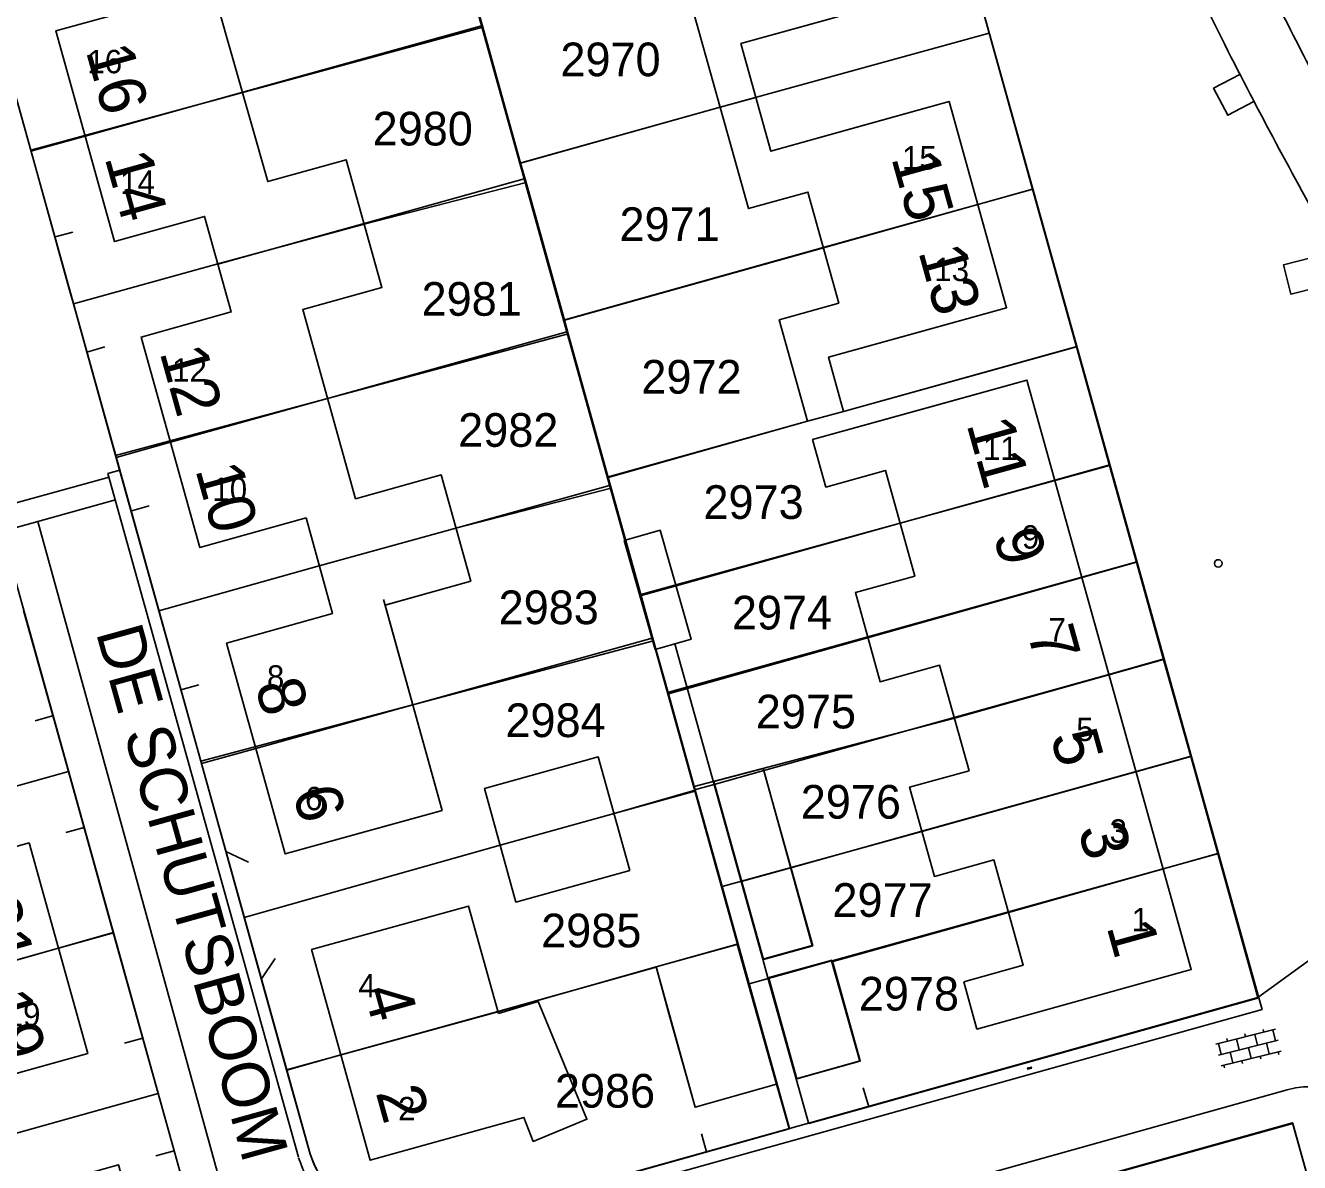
# Model space of a CAD drawing. Extents: x 148816 to 151297, y 399515 to 402500.
# Drawn here: x 150919.9 to 150988, y 401038 to 401098.8 of the extents above; entities that cross this region are included whole.
import ezdxf

# ---------------------------------------------------------------- set-up
doc = ezdxf.new("R2010")
doc.units = 0
for name, color, linetype in [('B01 Hoofdgebouw  [D] Norm', 7, 'Continuous'), ('B01 Hoofdgebouw  [T] Norm', 7, 'Continuous'), ('B01 hoofgebouw', 7, 'Continuous'), ('B02 Bijgebouw  [D] Norm', 7, 'Continuous'), ('B02 Bijgebouw  [T] Norm', 7, 'Continuous'), ('B07 Tussenmuur  [T] Norm', 7, 'Continuous'), ('G01 perceelsgrens', 7, 'Continuous'), ('S02 Open verharding  Norm', 7, 'Continuous'), ('T04 Haag heg  [D] Gem', 7, 'Continuous'), ('T09 Insteek water  [D] Norm', 7, 'Continuous'), ('V00 Kant verharding algemeen  [D] Gem', 7, 'Continuous'), ('V00 Kant verharding algemeen  [T] Gem', 7, 'Continuous'), ('V00 Kant verharding algemeen  [T] Norm', 7, 'Continuous'), ('V00 Kant verharding algemeen secundair  [T] Gem', 7, 'Continuous'), ('V00 Kant verharding algemeen secundair  [T] Norm', 7, 'Continuous'), ('Z01 perceelnummer', 7, 'Continuous'), ('Z02 huisnummer', 7, 'Continuous'), ('Z02 Huisnummer  [Tekst] Norm', 7, 'Continuous'), ('Z06 straatnaam', 7, 'Continuous')]:
    doc.layers.add(name, color=color, linetype=linetype)

msp = doc.modelspace()

# ---------------------------------------------------------------- linework, layer by layer
at = {"layer": 'B01 Hoofdgebouw  [D] Norm'}
for p, q in [((150958.975, 401094.989), (150957.073, 401094.462)), ((150944.464, 401058.043), (150950.553, 401059.735)), ((150951.395, 401056.7), (150945.307, 401055.006)), ((150946.15, 401051.975), (150952.239, 401053.667))]:
    msp.add_line(p, q, dxfattribs=at)
msp.add_lwpolyline([(150953.87, 401071.852), (150955.519, 401066.018), (150953.594, 401065.474), (150951.945, 401071.308)], close=True, dxfattribs=at)
at = {"layer": 'B01 Hoofdgebouw  [T] Norm'}
for p, q in [((150958.177, 401097.866), (150967.707, 401100.511)), ((150928.007, 401100.334), (150921.561, 401098.547)), ((150955.56, 401099.869), (150958.577, 401089.04)), ((150921.561, 401098.547), (150924.698, 401087.283)), ((150958.177, 401097.866), (150959.774, 401092.112)), ((150959.774, 401092.112), (150969.312, 401094.766)), ((150969.312, 401094.766), (150972.379, 401083.742)), ((150961.756, 401089.926), (150958.577, 401089.04)), ((150961.756, 401089.926), (150963.407, 401083.989)), ((150929.515, 401088.624), (150924.698, 401087.283)), ((150929.515, 401088.624), (150930.938, 401083.523)), ((150930.938, 401083.523), (150926.122, 401082.179)), ((150963.407, 401083.989), (150960.228, 401083.102)), ((150962.861, 401081.094), (150972.379, 401083.742)), ((150960.228, 401083.102), (150961.742, 401077.675)), ((150926.122, 401082.179), (150929.262, 401070.925)), ((150962.861, 401081.094), (150963.661, 401078.19)), ((150973.464, 401079.873), (150962.012, 401076.699)), ((150973.464, 401079.873), (150982.242, 401048.375)), ((150963.661, 401078.19), (150961.742, 401077.675)), ((150962.012, 401076.699), (150962.719, 401074.158)), ((150965.898, 401075.043), (150962.719, 401074.158)), ((150965.898, 401075.043), (150967.479, 401069.393)), ((150934.935, 401072.508), (150929.262, 401070.925)), ((150934.935, 401072.508), (150936.345, 401067.39)), ((150967.479, 401069.393), (150964.299, 401068.512)), ((150964.299, 401068.512), (150965.618, 401063.75)), ((150939.071, 401068.148), (150942.205, 401056.874)), ((150936.345, 401067.39), (150930.689, 401065.818)), ((150933.823, 401054.544), (150930.689, 401065.818)), ((150968.798, 401064.631), (150965.618, 401063.75)), ((150968.798, 401064.631), (150970.371, 401058.994)), ((150970.371, 401058.994), (150967.191, 401058.11)), ((150967.191, 401058.11), (150968.516, 401053.342)), ((150942.205, 401056.874), (150933.823, 401054.544)), ((150913.625, 401053.323), (150920.129, 401055.132)), ((150920.129, 401055.132), (150923.265, 401043.874)), ((150971.696, 401054.226), (150968.516, 401053.342)), ((150971.696, 401054.226), (150973.27, 401048.593)), ((150968.516, 401053.342), (150968.516, 401053.342)), ((150973.27, 401048.593), (150970.09, 401047.712)), ((150982.242, 401048.375), (150970.79, 401045.185)), ((150970.79, 401045.185), (150970.09, 401047.712)), ((150917.129, 401042.165), (150923.265, 401043.874))]:
    msp.add_line(p, q, dxfattribs=at)
msp.add_lwpolyline([(150945.217, 401046.006), (150947.345, 401046.653), (150949.948, 401040.361), (150947.074, 401039.172), (150946.578, 401040.46), (150938.362, 401038.167), (150935.235, 401049.433), (150943.618, 401051.754)], close=True, dxfattribs=at)
at = {"layer": 'B01 hoofgebouw'}
for points in [[(150953.903, 401105.795), (150957.082, 401106.682), (150958.739, 401100.755), (150955.56, 401099.869), (150958.577, 401089.04), (150961.756, 401089.926), (150963.407, 401083.989), (150960.228, 401083.102), (150961.742, 401077.675), (150963.661, 401078.19), (150962.861, 401081.094), (150967.562, 401082.402)], [(150936.218, 401101.87), (150935.335, 401105.069), (150927.334, 401102.882), (150928.007, 401100.334), (150921.561, 401098.547), (150924.698, 401087.283), (150929.515, 401088.624), (150930.938, 401083.523), (150926.122, 401082.179), (150929.262, 401070.925), (150934.935, 401072.508), (150936.345, 401067.39), (150930.689, 401065.818), (150933.823, 401054.544), (150938.64, 401055.883)], [(150943.736, 401069.121), (150942.157, 401074.806), (150937.585, 401073.535), (150934.757, 401083.643), (150938.988, 401084.829), (150937.088, 401091.651), (150932.891, 401090.485), (150930.135, 401100.191), (150936.218, 401101.87)], [(150964.495, 401093.426), (150959.774, 401092.112), (150958.177, 401097.866), (150962.889, 401099.174)], [(150964.495, 401093.426), (150969.312, 401094.766), (150972.379, 401083.742), (150967.562, 401082.402)], [(150968.648, 401078.531), (150973.464, 401079.873), (150982.242, 401048.375), (150970.79, 401045.185), (150970.088, 401047.712)], [(150968.648, 401078.531), (150962.012, 401076.699), (150962.719, 401074.158), (150965.898, 401075.043), (150967.479, 401069.393), (150964.299, 401068.512), (150965.618, 401063.75), (150968.798, 401064.631), (150970.371, 401058.994), (150967.191, 401058.11), (150968.516, 401053.342), (150971.696, 401054.226), (150973.27, 401048.593), (150970.088, 401047.712)], [(150955.519, 401066.018), (150953.87, 401071.852), (150951.945, 401071.308), (150953.594, 401065.474), (150955.519, 401066.018)], [(150938.64, 401055.883), (150942.205, 401056.874), (150939.155, 401067.846), (150943.736, 401069.121)], [(150952.239, 401053.667), (150950.553, 401059.735), (150944.464, 401058.043), (150946.15, 401051.975), (150952.239, 401053.667)], [(150962.017, 401049.638), (150959.386, 401048.903), (150956.726, 401058.423), (150959.369, 401059.119), (150962.017, 401049.638)], [(150915.312, 401053.79), (150920.129, 401055.132), (150923.265, 401043.874), (150917.129, 401042.165), (150918.777, 401036.222), (150924.914, 401037.929), (150928.049, 401026.656), (150919.668, 401024.31), (150918.32, 401029.125)], [(150945.217, 401046.006), (150943.618, 401051.754), (150935.235, 401049.433)], [(150935.235, 401049.433), (150938.362, 401038.167), (150946.578, 401040.46)], [(150958.726, 401047.042), (150957.977, 401049.719), (150953.64, 401048.517), (150954.376, 401045.815)], [(150964.528, 401043.467), (150963.024, 401048.832), (150959.662, 401047.9), (150961.169, 401042.525), (150964.528, 401043.467)], [(150945.217, 401046.006), (150947.345, 401046.653), (150949.948, 401040.361), (150947.074, 401039.172), (150946.578, 401040.46)], [(150954.376, 401045.815), (150955.733, 401041.003), (150960.083, 401042.23), (150958.726, 401047.042)]]:
    msp.add_lwpolyline(points, dxfattribs=at)
at = {"layer": 'B02 Bijgebouw  [D] Norm'}
for p, q in [((150952.784, 401068.341), (150954.709, 401068.885)), ((150956.745, 401058.263), (150959.394, 401059)), ((150959.394, 401059), (150961.994, 401049.655)), ((150956.745, 401058.263), (150959.345, 401048.918)), ((150958.19, 401053.071), (150960.839, 401053.808)), ((150959.345, 401048.918), (150961.994, 401049.655))]:
    msp.add_line(p, q, dxfattribs=at)
msp.add_lwpolyline([(150963.05, 401048.871), (150964.553, 401043.476), (150961.126, 401042.521), (150959.623, 401047.916)], close=True, dxfattribs=at)
at = {"layer": 'B02 Bijgebouw  [T] Norm'}
for p, q in [((150930.135, 401100.191), (150932.891, 401090.485)), ((150934.757, 401083.643), (150937.585, 401073.535)), ((150952.239, 401053.667), (150950.553, 401059.735)), ((150946.15, 401051.975), (150944.464, 401058.043))]:
    msp.add_line(p, q, dxfattribs=at)
for points in [[(150934.757, 401083.643), (150938.988, 401084.829), (150937.088, 401091.651), (150932.891, 401090.485)], [(150939.154, 401067.846), (150943.736, 401069.121), (150942.157, 401074.806), (150937.585, 401073.535)], [(150953.64, 401048.517), (150957.977, 401049.719), (150960.083, 401042.23), (150955.733, 401041.003), (150953.64, 401048.517)]]:
    msp.add_lwpolyline(points, dxfattribs=at)
at = {"layer": 'B07 Tussenmuur  [T] Norm'}
for p, q in [((150923.129, 401092.914), (150931.561, 401095.261)), ((150970.845, 401089.254), (150962.582, 401086.956)), ((150930.226, 401086.073), (150938.035, 401088.249)), ((150927.692, 401076.551), (150936.09, 401078.894)), ((150966.687, 401072.224), (150974.953, 401074.528)), ((150935.639, 401069.949), (150942.941, 401071.958)), ((150964.952, 401066.155), (150976.397, 401069.345)), ((150969.577, 401061.839), (150977.847, 401064.144)), ((150932.255, 401060.181), (150940.637, 401062.512)), ((150967.844, 401055.76), (150979.294, 401058.951)), ((150972.473, 401051.445), (150980.743, 401053.75)), ((150921.696, 401049.503), (150913.319, 401047.171)), ((150936.798, 401043.799), (150945.186, 401046.128))]:
    msp.add_line(p, q, dxfattribs=at)
at = {"layer": 'G01 perceelsgrens'}
for points in [[(150969.105, 401106.849), (150971.448, 401098.422)], [(150917.95, 401100.32), (150920.22, 401092.16)], [(150944.067, 401099.863), (150944.378, 401098.747)], [(150920.22, 401092.16), (150944.378, 401098.747)], [(150944.378, 401098.747), (150946.401, 401091.48)], [(150946.401, 401091.48), (150957.065, 401094.465), (150971.448, 401098.422)], [(150971.448, 401098.422), (150973.767, 401090.084)], [(150920.22, 401092.16), (150922.3, 401084.684), (150922.505, 401083.947)], [(150946.401, 401091.48), (150946.693, 401090.431)], [(150922.505, 401083.947), (150930.224, 401086.082), (150938.047, 401088.21), (150946.693, 401090.431)], [(150946.693, 401090.431), (150948.74, 401083.077)], [(150948.74, 401083.077), (150962.586, 401086.94), (150973.767, 401090.084)], [(150973.767, 401090.084), (150976.11, 401081.66)], [(150922.505, 401083.947), (150924.759, 401075.844)], [(150948.74, 401083.077), (150948.944, 401082.345)], [(150924.759, 401075.844), (150948.944, 401082.345)], [(150948.944, 401082.345), (150951.079, 401074.674)], [(150951.079, 401074.674), (150961.742, 401077.675), (150963.661, 401078.19), (150976.11, 401081.66)], [(150976.11, 401081.66), (150977.881, 401075.308)], [(150924.759, 401075.844), (150927.067, 401067.546)], [(150952.82, 401068.418), (150966.687, 401072.222), (150977.881, 401075.308)], [(150977.881, 401075.308), (150979.32, 401070.147)], [(150951.079, 401074.674), (150951.24, 401074.097)], [(150927.067, 401067.546), (150935.638, 401069.954), (150942.947, 401071.963), (150951.24, 401074.097)], [(150951.24, 401074.097), (150952.82, 401068.418)], [(150954.301, 401063.098), (150979.32, 401070.147)], [(150979.32, 401070.147), (150980.77, 401064.947)], [(150952.82, 401068.418), (150953.509, 401065.944)], [(150919.833, 401067.563), (150922.232, 401058.959)], [(150927.067, 401067.546), (150929.304, 401059.504)], [(150929.304, 401059.504), (150953.509, 401065.944)], [(150953.509, 401065.944), (150954.301, 401063.098)], [(150955.679, 401058.148), (150969.585, 401061.809), (150980.77, 401064.947)], [(150980.77, 401064.947), (150982.217, 401059.755)], [(150954.301, 401063.098), (150955.679, 401058.148)], [(150957.168, 401052.8), (150967.847, 401055.75), (150982.217, 401059.755)], [(150982.217, 401059.755), (150983.663, 401054.57)], [(150901.026, 401053.049), (150906.631, 401054.578), (150922.232, 401058.959)], [(150922.232, 401058.959), (150924.634, 401050.346)], [(150929.304, 401059.504), (150931.627, 401051.154)], [(150931.627, 401051.154), (150945.305, 401055.019), (150951.396, 401056.701), (150955.733, 401057.955)], [(150955.679, 401058.148), (150955.733, 401057.955)], [(150955.733, 401057.955), (150957.168, 401052.8)], [(150985.81, 401046.87), (151000, 401057.175)], [(150958.613, 401047.608), (150963.024, 401048.832), (150963.037, 401048.784), (150972.484, 401051.405), (150983.663, 401054.57)], [(150985.81, 401046.87), (150983.663, 401054.57)], [(150957.168, 401052.8), (150958.024, 401049.725)], [(150931.627, 401051.154), (150933.895, 401043)], [(150903.424, 401044.463), (150913.324, 401047.125), (150924.634, 401050.346)], [(150924.634, 401050.346), (150927.032, 401041.744)], [(150933.895, 401043), (150945.191, 401046.099), (150953.64, 401048.517), (150958.024, 401049.725)], [(150958.024, 401049.725), (150958.613, 401047.608)], [(150958.613, 401047.608), (150960.77, 401039.86)], [(150960.77, 401039.86), (150985.81, 401046.87)], [(150933.895, 401043), (150935.15, 401038.49)], [(150905.827, 401035.857), (150911.42, 401037.365), (150927.032, 401041.744)], [(150927.032, 401041.744), (150929.435, 401033.124)], [(150942.63, 401034.79), (150960.77, 401039.86)], [(150998.825, 401000), (150987.674, 401040.133), (150946.25, 401028.58), (150947.76, 401006.12), (150943.095, 401004.821)]]:
    msp.add_lwpolyline(points, dxfattribs=at)
msp.add_arc((150940.764, 401040.429), 5.94, 199.05441, 288.30677, dxfattribs=at)
at = {"layer": 'S02 Open verharding  Norm'}
for p, q in [((150983.553, 401044.377), (150986.756, 401045.172)), ((150983.697, 401043.795), (150986.9, 401044.589)), ((150984.184, 401044.534), (150984.148, 401044.68)), ((150984.669, 401044.654), (150984.814, 401044.072)), ((150985.154, 401044.775), (150985.118, 401044.92)), ((150985.64, 401044.895), (150985.784, 401044.313)), ((150986.125, 401045.015), (150986.089, 401045.161)), ((150986.61, 401045.136), (150986.755, 401044.553)), ((150983.698, 401044.414), (150983.843, 401043.831)), ((150983.842, 401043.213), (150987.045, 401044.007)), ((150984.328, 401043.952), (150984.473, 401043.369)), ((150985.299, 401044.192), (150985.443, 401043.61)), ((150986.414, 401043.851), (150986.269, 401044.433)), ((150986.899, 401043.971), (150986.935, 401043.825)), ((150983.987, 401043.249), (150984.023, 401043.103)), ((150984.958, 401043.49), (150984.994, 401043.344)), ((150985.929, 401043.73), (150985.965, 401043.585)), ((150973.702, 401043.152), (150973.48, 401043.09)), ((150973.495, 401043.094), (150973.511, 401043.036)), ((150973.718, 401043.094), (150973.496, 401043.032)), ((150973.543, 401043.108), (150973.539, 401043.122)), ((150973.563, 401043.035), (150973.559, 401043.05)), ((150973.607, 401043.063), (150973.591, 401043.121)), ((150973.639, 401043.134), (150973.635, 401043.149)), ((150973.659, 401043.062), (150973.655, 401043.077)), ((150973.688, 401043.148), (150973.704, 401043.09))]:
    msp.add_line(p, q, dxfattribs=at)
at = {"layer": 'T04 Haag heg  [D] Gem'}
for p, q in [((150942.049, 401106.939), (150951.976, 401071.317)), ((150944.313, 401098.815), (150931.561, 401095.261)), ((150946.358, 401091.476), (150957.073, 401094.462)), ((150920.23, 401092.107), (150923.129, 401092.914)), ((150946.593, 401090.634), (150938.035, 401088.249)), ((150973.785, 401090.075), (150970.845, 401089.254)), ((150948.696, 401083.086), (150962.582, 401086.956)), ((150948.872, 401082.456), (150936.09, 401078.894)), ((150976.132, 401081.672), (150963.661, 401078.19)), ((150951.036, 401074.691), (150961.742, 401077.675)), ((150924.787, 401075.742), (150927.692, 401076.551)), ((150977.897, 401075.35), (150974.953, 401074.528)), ((150951.159, 401074.248), (150942.941, 401071.958)), ((150954.709, 401068.885), (150966.687, 401072.224)), ((150979.344, 401070.168), (150976.397, 401069.345)), ((150953.436, 401066.079), (150940.637, 401062.512)), ((150954.246, 401063.173), (150964.952, 401066.155)), ((150980.796, 401064.967), (150977.847, 401064.144)), ((150959.394, 401059.001), (150969.577, 401061.839)), ((150929.346, 401059.371), (150932.255, 401060.181)), ((150982.246, 401059.775), (150979.294, 401058.951)), ((150955.696, 401057.971), (150956.745, 401058.263)), ((150955.714, 401057.904), (150951.395, 401056.7)), ((150960.839, 401053.808), (150967.844, 401055.76)), ((150983.697, 401054.575), (150980.743, 401053.75)), ((150963.063, 401048.823), (150972.473, 401051.445)), ((150924.644, 401050.323), (150921.696, 401049.503)), ((150953.649, 401048.486), (150945.186, 401046.128)), ((150933.906, 401042.994), (150936.798, 401043.799))]:
    msp.add_line(p, q, dxfattribs=at)
at = {"layer": 'T09 Insteek water  [D] Norm'}
msp.add_circle((150983.69, 401070.075), 0.2, dxfattribs=at)
at = {"layer": 'V00 Kant verharding algemeen  [D] Gem'}
for p, q in [((150922.47, 401087.79), (150921.524, 401087.526)), ((150924.181, 401081.646), (150923.216, 401081.377)), ((150926.548, 401073.146), (150925.561, 401072.871)), ((150929.21, 401063.585), (150928.248, 401063.318)), ((150920.451, 401061.659), (150921.389, 401061.92)), ((150965.006, 401041.031), (150964.72, 401042.04)), ((150956.346, 401038.612), (150956.073, 401039.581))]:
    msp.add_line(p, q, dxfattribs=at)
at = {"layer": 'V00 Kant verharding algemeen  [T] Gem'}
for p, q in [((150923.075, 401055.962), (150922.1, 401055.691)), ((150926.209, 401044.701), (150925.23, 401044.429)), ((150927.886, 401038.677), (150926.908, 401038.405))]:
    msp.add_line(p, q, dxfattribs=at)
for points in [[(150984.85, 401096.218), (150983.438, 401095.478), (150984.193, 401094.034), (150985.6, 401094.77)], [(150931.852, 401054.098), (150930.654, 401054.671)], [(150933.283, 401048.959), (150932.55, 401047.864)]]:
    msp.add_lwpolyline(points, dxfattribs=at)
msp.add_lwpolyline([(150988.712, 401086.43), (150989.119, 401084.864), (150987.577, 401084.463), (150987.17, 401086.029)], close=True, dxfattribs=at)
at = {"layer": 'V00 Kant verharding algemeen  [T] Norm'}
for p, q in [((150985.853, 401046.855), (150966.692, 401115.48)), ((150917.939, 401100.335), (150935.156, 401038.504)), ((150931.83, 401024.505), (150917.525, 401075.903)), ((150956.745, 401058.263), (150954.652, 401065.773)), ((150953.604, 401065.477), (150957.994, 401049.724)), ((150959.345, 401048.918), (150959.623, 401047.916)), ((150961.803, 401040.136), (150985.853, 401046.855)), ((150960.083, 401042.23), (150960.749, 401039.868)), ((150961.126, 401042.521), (150961.795, 401040.166)), ((150942.537, 401034.754), (150960.756, 401039.844))]:
    msp.add_line(p, q, dxfattribs=at)
for points in [[(150924.976, 401075.063), (150924.35, 401074.888), (150934.53, 401038.33)], [(150942.837, 401034.169), (150986.028, 401046.229), (150985.853, 401046.855)], [(150987.371, 401041.936), (150946.132, 401030.393)], [(150946.25, 401028.581), (150987.666, 401040.174), (150990.078, 401031.491)]]:
    msp.add_lwpolyline(points, dxfattribs=at)
for centre, radius, start, end in [((151370.475, 401290.193), 431.673, 204.65679, 206.51951), ((151221.492, 401217.471), 262.407, 206.73864, 208.86504), ((151208.021, 401210.936), 250.929, 206.88905, 209.5787), ((150988.595, 401037.552), 4.551, 18.12061, 105.60588), ((150940.722, 401040.32), 5.854, 198.06995, 288.98417), ((150940.722, 401040.32), 6.504, 198.06995, 288.98417)]:
    msp.add_arc(centre, radius, start, end, dxfattribs=at)
at = {"layer": 'V00 Kant verharding algemeen secundair  [T] Gem'}
for p, q in [((150918.33, 401073.009), (150924.407, 401074.683)), ((150924.745, 401073.469), (150920.602, 401072.315))]:
    msp.add_line(p, q, dxfattribs=at)
at = {"layer": 'V00 Kant verharding algemeen secundair  [T] Norm'}
msp.add_lwpolyline([(150930.193, 401037.568), (150920.602, 401072.315), (150918.673, 401071.777)], dxfattribs=at)

# ---------------------------------------------------------------- texts
at = {"layer": 'Z01 perceelnummer'}
for s, p in [('2970', (150948.531, 401096.118)), ('2980', (150938.494, 401092.418)), ('2971', (150951.69, 401087.311)), ('2981', (150941.11, 401083.315)), ('2972', (150952.857, 401079.151)), ('2982', (150943.065, 401076.309)), ('2973', (150956.176, 401072.454)), ('2983', (150945.228, 401066.827)), ('2974', (150957.696, 401066.545)), ('2975', (150958.975, 401061.255)), ('2984', (150945.592, 401060.791)), ('2976', (150961.375, 401056.43)), ('2977', (150963.071, 401051.182)), ('2985', (150947.5, 401049.55)), ('2978', (150964.479, 401046.173)), ('2986', (150948.237, 401040.981))]:
    msp.add_text(s, height=1.8, dxfattribs=at).set_placement(p)
at = {"layer": 'Z02 huisnummer'}
for s, rotation, p in [('16', 285.55172, (150923.154, 401097.48)), ('14', 285.55172, (150924.159, 401091.77)), ('15', 285.55172, (150966.203, 401091.762)), ('13', 285.55172, (150967.647, 401086.755)), ('12', 285.55172, (150927.099, 401081.363)), ('11', 285.55172, (150970.225, 401077.522)), ('10', 285.55172, (150929.005, 401075.096)), ('9', 285.55172, (150971.656, 401071.583)), ('7', 285.55172, (150973.465, 401066.38)), ('8', 285.55172, (150932.198, 401063.554)), ('5', 285.55172, (150974.707, 401060.84)), ('6', 285.48119, (150934.202, 401057.844)), ('3', 285.55172, (150976.179, 401055.861)), ('21', 285.55172, (150917.08, 401051.916)), ('1', 285.55172, (150977.711, 401050.658)), ('4', 285.48119, (150938.003, 401047.232)), ('19', 285.55172, (150917.686, 401046.915)), ('2', 285.48119, (150938.65, 401041.798))]:
    msp.add_text(s, height=2.5, rotation=rotation, dxfattribs=at).set_placement(p)
at = {"layer": 'Z02 Huisnummer  [Tekst] Norm'}
for s, p in [('16', (150923.245, 401096.278)), ('15', (150966.788, 401091.131)), ('14', (150924.998, 401089.831)), ('13', (150968.508, 401085.17)), ('12', (150927.778, 401079.794)), ('11', (150971.119, 401075.602)), ('10', (150929.926, 401073.413)), ('9', (150973.195, 401070.868)), ('7', (150974.619, 401065.9)), ('8', (150932.845, 401063.379)), ('5', (150976.101, 401060.581)), ('6', (150934.879, 401056.881)), ('3', (150977.881, 401055.145)), ('1', (150979.068, 401050.411)), ('4', (150937.732, 401046.872)), ('19', (150918.879, 401045.334)), ('2', (150939.855, 401040.303))]:
    msp.add_text(s, height=1.25, dxfattribs=at).set_placement(p)
at = {"layer": 'Z06 straatnaam'}
msp.add_text('DE SCHUTSBOOM', height=2.5, rotation=285.55172, dxfattribs=at).set_placement((150923.694, 401066.389))

doc.saveas('drawing.dxf')
